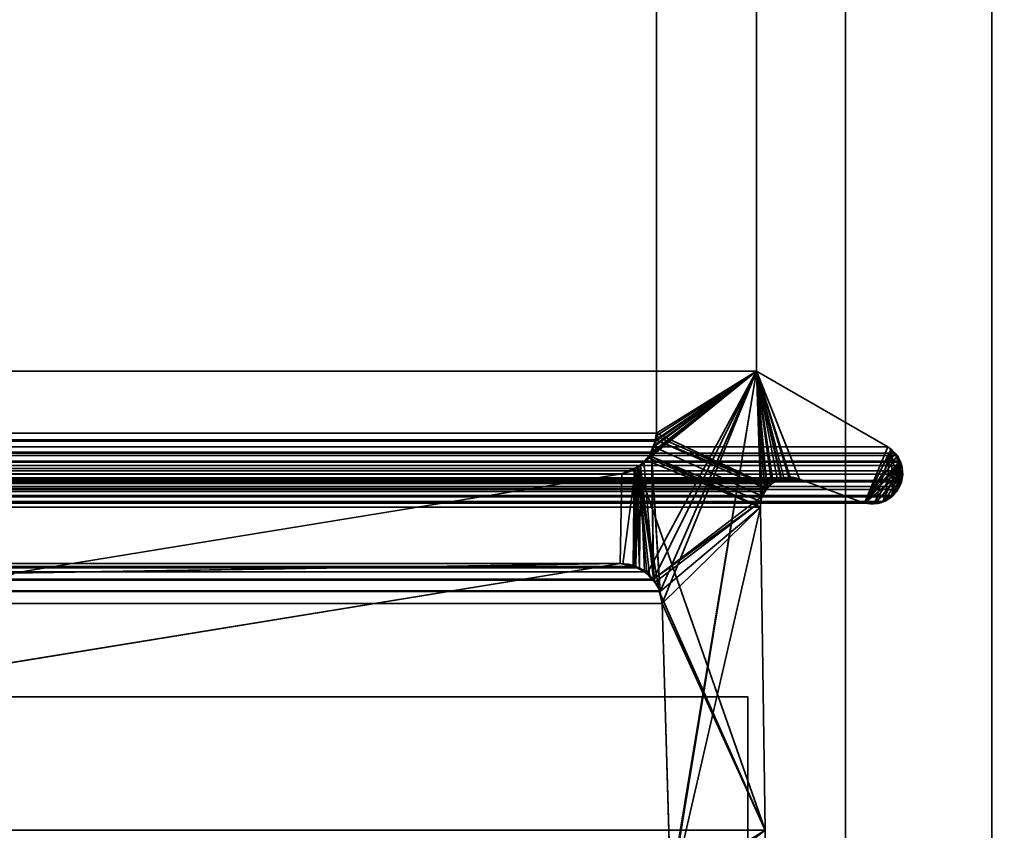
# Model space of a CAD drawing. Header units: millimetres. Extents: x -603 to 3703, y -115 to 249.
# Tile 431 of 656: x 405 to 415, y 3 to 11. Entities that reach past the tile are written whole.
import ezdxf

# ---------------------------------------------------------------- set-up
doc = ezdxf.new("R2010")
doc.units = ezdxf.units.MM
doc.layers.add('151', color=7, linetype='Continuous', true_color=0xffffff)

# ---------------------------------------------------------------- blocks, each defined once
blk = doc.blocks.new('UG_SURFACE_001')
at = {"layer": '151', "color": 252, "linetype": 'Continuous', "lineweight": 35}
for points in [[(603, -13.4, 2212.25), (603, 230.4, 2212.25), (-603, 230.4, 2212.25), (-603, -13.4, 2212.25)], [(-453, -13.4, 2062.25), (-453, 230.4, 2062.25), (453, 230.4, 2062.25), (453, -13.4, 2062.25)]]:
    blk.add_3dface(points, dxfattribs=at)
blk = doc.blocks.new('UG_SURFACE_062')
at = {"layer": '151', "color": 7, "linetype": 'Continuous', "lineweight": 35}
for points in [[(-411.062, 6.719, 2020.312), (-411.062, 11.866, 2020.312), (411.062, 11.866, 2020.312), (411.062, 6.719, 2020.312)], [(411.062, 6.719, 2020.312), (411.062, 11.866, 2020.312), (412.089, 11.633, 2021.339), (412.089, 7.354, 2021.339)], [(412.089, 7.354, 2021.339), (412.089, 11.633, 2021.339), (-412.089, 11.633, 2021.339), (-412.089, 7.354, 2021.339)], [(413.435, 6.577, 2022.685), (412.089, 7.354, 2021.339), (-412.089, 7.354, 2021.339), (-413.435, 6.577, 2022.685)], [(412.089, 7.354, 2021.339), (411.101, 5.094, 2020.35), (411.01, 6.517, 2020.26), (411.013, 6.525, 2020.263)], [(411.013, 6.525, 2020.263), (411.054, 6.638, 2020.304), (412.089, 7.354, 2021.339)], [(412.089, 7.354, 2021.339), (411.054, 6.638, 2020.304), (411.055, 6.651, 2020.305)], [(411.055, 6.651, 2020.305), (411.062, 6.719, 2020.312), (412.089, 7.354, 2021.339)], [(411.122, 4.971, 2020.372), (411.101, 5.094, 2020.35), (412.089, 7.354, 2021.339)], [(411.205, 2.041, 2020.455), (411.122, 4.971, 2020.372), (412.089, 7.354, 2021.339)], [(411.188, 1.878, 2020.438), (412.089, 7.354, 2021.339), (412.132, 6.018, 2021.382), (412.128, 5.961, 2021.379)], [(412.089, 7.354, 2021.339), (411.188, 1.878, 2020.438), (411.201, 1.959, 2020.451)], [(412.089, 7.354, 2021.339), (411.201, 1.959, 2020.451), (411.205, 2.041, 2020.455)], [(412.089, 7.354, 2021.339), (412.168, 6.119, 2021.418), (412.146, 6.073, 2021.396)], [(412.146, 6.073, 2021.396), (412.132, 6.018, 2021.382), (412.089, 7.354, 2021.339)], [(413.193, 6.002, 2022.443), (412.529, 6.248, 2021.779), (412.089, 7.354, 2021.339), (413.435, 6.577, 2022.685)], [(412.089, 7.354, 2021.339), (412.242, 6.203, 2021.492), (412.196, 6.151, 2021.446)], [(412.089, 7.354, 2021.339), (412.369, 6.261, 2021.619), (412.343, 6.25, 2021.593)], [(412.196, 6.151, 2021.446), (412.168, 6.119, 2021.418), (412.089, 7.354, 2021.339)], [(412.343, 6.25, 2021.593), (412.26, 6.212, 2021.51), (412.089, 7.354, 2021.339)], [(412.089, 7.354, 2021.339), (412.529, 6.248, 2021.779), (412.434, 6.256, 2021.684)], [(412.26, 6.212, 2021.51), (412.242, 6.203, 2021.492), (412.089, 7.354, 2021.339)], [(412.434, 6.256, 2021.684), (412.369, 6.261, 2021.619), (412.089, 7.354, 2021.339)], [(-411.052, 6.652, 2020.302), (-411.062, 6.719, 2020.312), (411.062, 6.719, 2020.312)], [(411.062, 6.719, 2020.312), (411.055, 6.651, 2020.305), (-411.052, 6.652, 2020.302)], [(413.435, 6.577, 2022.685), (-413.435, 6.577, 2022.685), (-413.504, 6.513, 2022.754), (413.504, 6.513, 2022.754)], [(-411.052, 6.652, 2020.302), (411.055, 6.651, 2020.305), (411.054, 6.638, 2020.304)], [(-411.043, 6.596, 2020.293), (-411.052, 6.652, 2020.302), (411.054, 6.638, 2020.304)], [(-411.011, 6.527, 2020.261), (-411.043, 6.596, 2020.293), (411.054, 6.638, 2020.304)], [(411.054, 6.638, 2020.304), (411.013, 6.525, 2020.263), (-411.011, 6.527, 2020.261)], [(413.435, 6.577, 2022.685), (413.504, 6.513, 2022.754), (413.193, 6.002, 2022.443)], [(-413.529, 6.489, 2022.779), (-413.555, 6.433, 2022.805), (413.555, 6.433, 2022.805)], [(413.529, 6.489, 2022.779), (413.504, 6.513, 2022.754), (-413.504, 6.513, 2022.754), (-413.529, 6.489, 2022.779)], [(-413.529, 6.489, 2022.779), (413.555, 6.433, 2022.805), (413.529, 6.489, 2022.779)], [(-410.991, 6.485, 2020.241), (-411.011, 6.527, 2020.261), (411.013, 6.525, 2020.263)], [(-410.991, 6.485, 2020.241), (411.013, 6.525, 2020.263), (411.01, 6.517, 2020.26)], [(-410.933, 6.428, 2020.183), (-410.991, 6.485, 2020.241), (411.01, 6.517, 2020.26)], [(411.01, 6.517, 2020.26), (410.933, 6.427, 2020.183), (-410.933, 6.428, 2020.183)], [(410.933, 6.427, 2020.183), (411.01, 6.517, 2020.26), (411.031, 5.222, 2020.281)], [(411.01, 6.517, 2020.26), (411.101, 5.094, 2020.35), (411.096, 5.102, 2020.346)], [(411.096, 5.102, 2020.346), (411.036, 5.212, 2020.286), (411.01, 6.517, 2020.26)], [(411.036, 5.212, 2020.286), (411.031, 5.222, 2020.281), (411.01, 6.517, 2020.26)], [(413.193, 6.002, 2022.443), (413.504, 6.513, 2022.754), (413.529, 6.489, 2022.779), (413.555, 6.433, 2022.805)], [(-413.576, 6.388, 2022.826), (-413.582, 6.331, 2022.832), (413.582, 6.331, 2022.832)], [(413.576, 6.388, 2022.826), (413.56, 6.422, 2022.81), (-413.56, 6.422, 2022.81), (-413.576, 6.388, 2022.826)], [(-413.576, 6.388, 2022.826), (413.582, 6.331, 2022.832), (413.576, 6.388, 2022.826)], [(413.555, 6.433, 2022.805), (-413.555, 6.433, 2022.805), (-413.56, 6.422, 2022.81), (413.56, 6.422, 2022.81)], [(-410.869, 6.365, 2020.119), (-410.933, 6.428, 2020.183), (410.933, 6.427, 2020.183)], [(-410.869, 6.365, 2020.119), (410.933, 6.427, 2020.183), (410.899, 6.386, 2020.149)], [(-410.833, 6.351, 2020.083), (-410.869, 6.365, 2020.119), (410.899, 6.386, 2020.149)], [(410.899, 6.386, 2020.149), (410.832, 6.357, 2020.082), (-410.833, 6.351, 2020.083)], [(410.899, 6.386, 2020.149), (410.887, 5.338, 2020.137), (410.824, 5.351, 2020.074)], [(410.832, 6.357, 2020.082), (410.899, 6.386, 2020.149), (410.824, 5.351, 2020.074)], [(410.941, 5.295, 2020.19), (410.887, 5.338, 2020.137), (410.899, 6.386, 2020.149)], [(411.031, 5.222, 2020.281), (410.899, 6.386, 2020.149), (410.933, 6.427, 2020.183)], [(410.899, 6.386, 2020.149), (411.031, 5.222, 2020.281), (410.941, 5.295, 2020.19)], [(413.555, 6.433, 2022.805), (413.56, 6.422, 2022.81), (413.193, 6.002, 2022.443)], [(413.293, 6.005, 2022.543), (413.193, 6.002, 2022.443), (413.56, 6.422, 2022.81)], [(413.384, 6.017, 2022.634), (413.37, 6.008, 2022.62), (413.293, 6.005, 2022.543), (413.56, 6.422, 2022.81)], [(413.56, 6.422, 2022.81), (413.468, 6.067, 2022.717), (413.384, 6.017, 2022.634)], [(413.56, 6.422, 2022.81), (413.532, 6.14, 2022.782), (413.488, 6.079, 2022.738), (413.468, 6.067, 2022.717)], [(413.532, 6.14, 2022.782), (413.56, 6.422, 2022.81), (413.576, 6.388, 2022.826), (413.582, 6.331, 2022.832)], [(413.582, 6.331, 2022.832), (-413.582, 6.331, 2022.832), (-413.586, 6.299, 2022.836)], [(413.586, 6.299, 2022.836), (413.582, 6.331, 2022.832), (-413.586, 6.299, 2022.836)], [(-413.586, 6.299, 2022.836), (-413.577, 6.232, 2022.827), (413.577, 6.232, 2022.827), (413.586, 6.299, 2022.836)], [(412.529, 6.248, 2021.779), (-412.529, 6.248, 2021.779), (-412.466, 6.264, 2021.716)], [(412.529, 6.248, 2021.779), (-412.466, 6.264, 2021.716), (-412.435, 6.26, 2021.685)], [(412.369, 6.261, 2021.619), (-412.435, 6.26, 2021.685), (-412.343, 6.246, 2021.593)], [(412.369, 6.261, 2021.619), (412.434, 6.256, 2021.684), (-412.435, 6.26, 2021.685)], [(-412.435, 6.26, 2021.685), (412.434, 6.256, 2021.684), (412.529, 6.248, 2021.779)], [(-412.343, 6.246, 2021.593), (412.343, 6.25, 2021.593), (412.369, 6.261, 2021.619)], [(-410.708, 6.302, 2019.958), (-410.833, 6.351, 2020.083), (410.832, 6.357, 2020.082)], [(410.832, 6.357, 2020.082), (410.708, 6.302, 2019.958), (-410.708, 6.302, 2019.958)], [(-404.489, 5.287, 2013.739), (-410.708, 6.302, 2019.958), (410.708, 6.302, 2019.958), (404.489, 5.287, 2013.739)], [(404.489, 5.287, 2013.739), (410.708, 6.302, 2019.958), (410.689, 5.381, 2019.939)], [(410.824, 5.351, 2020.074), (410.689, 5.381, 2019.939), (410.708, 6.302, 2019.958), (410.832, 6.357, 2020.082)], [(413.573, 6.221, 2022.823), (413.554, 6.17, 2022.804), (413.532, 6.14, 2022.782), (413.582, 6.331, 2022.832)], [(413.582, 6.331, 2022.832), (413.586, 6.299, 2022.836), (413.577, 6.232, 2022.827), (413.573, 6.221, 2022.823)], [(413.577, 6.232, 2022.827), (-413.577, 6.232, 2022.827), (-413.572, 6.222, 2022.822)], [(-413.572, 6.222, 2022.822), (413.573, 6.221, 2022.823), (413.577, 6.232, 2022.827)], [(413.554, 6.17, 2022.804), (-413.572, 6.222, 2022.822), (-413.538, 6.14, 2022.788)], [(413.554, 6.17, 2022.804), (413.573, 6.221, 2022.823), (-413.572, 6.222, 2022.822)], [(413.554, 6.17, 2022.804), (-413.538, 6.14, 2022.788), (-413.535, 6.137, 2022.785)], [(-413.535, 6.137, 2022.785), (413.532, 6.14, 2022.782), (413.554, 6.17, 2022.804)], [(412.529, 6.248, 2021.779), (413.193, 6.002, 2022.443), (-413.193, 6.002, 2022.443), (-412.529, 6.248, 2021.779)], [(412.343, 6.25, 2021.593), (-412.343, 6.246, 2021.593), (-412.302, 6.24, 2021.553)], [(-412.302, 6.24, 2021.553), (412.26, 6.212, 2021.51), (412.343, 6.25, 2021.593)], [(-412.302, 6.24, 2021.553), (-412.262, 6.209, 2021.512), (412.26, 6.212, 2021.51)], [(412.242, 6.203, 2021.492), (412.26, 6.212, 2021.51), (-412.262, 6.209, 2021.512)], [(412.242, 6.203, 2021.492), (-412.262, 6.209, 2021.512), (-412.196, 6.159, 2021.446)], [(-412.196, 6.159, 2021.446), (412.196, 6.151, 2021.446), (412.242, 6.203, 2021.492)], [(-412.196, 6.159, 2021.446), (-412.194, 6.155, 2021.444), (412.196, 6.151, 2021.446)], [(413.488, 6.079, 2022.738), (413.532, 6.14, 2022.782), (-413.535, 6.137, 2022.785)], [(-413.535, 6.137, 2022.785), (-413.467, 6.067, 2022.717), (413.468, 6.067, 2022.717)], [(413.468, 6.067, 2022.717), (413.488, 6.079, 2022.738), (-413.535, 6.137, 2022.785)], [(413.468, 6.067, 2022.717), (-413.467, 6.067, 2022.717), (-413.448, 6.047, 2022.698)], [(413.468, 6.067, 2022.717), (-413.448, 6.047, 2022.698), (-413.385, 6.014, 2022.635)], [(-413.385, 6.014, 2022.635), (413.384, 6.017, 2022.634), (413.468, 6.067, 2022.717)], [(412.168, 6.119, 2021.418), (-412.194, 6.155, 2021.444), (-412.146, 6.073, 2021.396)], [(412.168, 6.119, 2021.418), (412.196, 6.151, 2021.446), (-412.194, 6.155, 2021.444)], [(-412.146, 6.073, 2021.396), (412.146, 6.073, 2021.396), (412.168, 6.119, 2021.418)], [(412.132, 6.018, 2021.382), (-412.146, 6.073, 2021.396), (-412.132, 6.018, 2021.382)], [(412.132, 6.018, 2021.382), (412.146, 6.073, 2021.396), (-412.146, 6.073, 2021.396)], [(413.384, 6.017, 2022.634), (-413.385, 6.014, 2022.635), (-413.383, 6.013, 2022.633)], [(413.37, 6.008, 2022.62), (413.384, 6.017, 2022.634), (-413.383, 6.013, 2022.633)], [(-413.383, 6.013, 2022.633), (-413.293, 6.004, 2022.542), (413.293, 6.005, 2022.543)], [(413.293, 6.005, 2022.543), (413.37, 6.008, 2022.62), (-413.383, 6.013, 2022.633)], [(413.293, 6.005, 2022.543), (-413.293, 6.004, 2022.542), (-413.215, 5.997, 2022.465)], [(413.193, 6.002, 2022.443), (413.293, 6.005, 2022.543), (-413.215, 5.997, 2022.465)], [(-413.215, 5.997, 2022.465), (-413.193, 6.002, 2022.443), (413.193, 6.002, 2022.443)], [(412.175, 2.646, 2021.425), (412.128, 5.961, 2021.379), (-412.128, 5.961, 2021.379), (-412.175, 2.646, 2021.425)], [(-412.132, 6.018, 2021.382), (412.128, 5.961, 2021.379), (412.132, 6.018, 2021.382)], [(-412.132, 6.018, 2021.382), (-412.128, 5.961, 2021.379), (412.128, 5.961, 2021.379)], [(412.128, 5.961, 2021.379), (412.175, 2.646, 2021.425), (411.188, 1.878, 2020.438)], [(-410.887, 5.338, 2020.137), (-410.824, 5.351, 2020.074), (410.824, 5.351, 2020.074), (410.887, 5.338, 2020.137)], [(410.824, 5.351, 2020.074), (-410.824, 5.351, 2020.074), (-410.689, 5.381, 2019.939), (410.689, 5.381, 2019.939)], [(-410.689, 5.381, 2019.939), (-401.585, 3.898, 2010.835), (401.585, 3.898, 2010.835), (410.689, 5.381, 2019.939)], [(410.689, 5.381, 2019.939), (401.585, 3.898, 2010.835), (404.455, 5.283, 2013.705), (404.489, 5.287, 2013.739)], [(-411.031, 5.222, 2020.281), (-410.941, 5.295, 2020.19), (410.941, 5.295, 2020.19), (411.031, 5.222, 2020.281)], [(410.887, 5.338, 2020.137), (-410.941, 5.295, 2020.19), (-410.887, 5.338, 2020.137)], [(410.887, 5.338, 2020.137), (410.941, 5.295, 2020.19), (-410.941, 5.295, 2020.19)], [(411.096, 5.102, 2020.346), (-411.096, 5.102, 2020.346), (-411.036, 5.212, 2020.286), (411.036, 5.212, 2020.286)], [(411.036, 5.212, 2020.286), (-411.036, 5.212, 2020.286), (-411.031, 5.222, 2020.281)], [(411.031, 5.222, 2020.281), (411.036, 5.212, 2020.286), (-411.031, 5.222, 2020.281)], [(411.122, 4.971, 2020.372), (-411.122, 4.971, 2020.372), (-411.101, 5.094, 2020.35)], [(-411.101, 5.094, 2020.35), (-411.096, 5.102, 2020.346), (411.096, 5.102, 2020.346), (411.101, 5.094, 2020.35)], [(411.101, 5.094, 2020.35), (411.122, 4.971, 2020.372), (-411.101, 5.094, 2020.35)], [(-411.205, 2.041, 2020.455), (-411.122, 4.971, 2020.372), (411.122, 4.971, 2020.372), (411.205, 2.041, 2020.455)]]:
    blk.add_3dface(points, dxfattribs=at)
blk = doc.blocks.new('UG_SURFACE_063')
at = {"layer": '151', "color": 7, "linetype": 'Continuous', "lineweight": 35}
for points in [[(412.089, 11.633, -8.75), (412.089, 7.354, -8.75), (411.062, 6.719, -8.75), (411.062, 11.866, -8.75)], [(412.089, 7.354, 2021.339), (412.089, 11.633, 2021.339), (411.062, 11.866, 2020.312), (411.062, 6.719, 2020.312)], [(411.062, 6.719, 2020.312), (411.062, 11.866, 2020.312), (411.062, 11.866, -8.75), (411.062, 6.719, -8.75)], [(412.089, 7.354, -8.75), (412.089, 11.633, -8.75), (412.089, 11.633, 2021.339), (412.089, 7.354, 2021.339)], [(412.089, 7.354, 2021.339), (410.869, 6.365, 2020.119), (410.887, 5.338, 2020.137), (410.962, 5.277, 2020.212)], [(410.952, 6.446, 2020.202), (410.869, 6.365, 2020.119), (412.089, 7.354, 2021.339)], [(412.089, 7.354, 2021.339), (410.975, 6.47, 2020.225), (410.952, 6.446, 2020.202)], [(410.962, 5.277, 2020.212), (411.031, 5.222, 2020.281), (412.089, 7.354, 2021.339)], [(412.089, 7.354, 2021.339), (410.991, 6.485, 2020.241), (410.975, 6.47, 2020.225)], [(411.036, 6.58, 2020.286), (410.991, 6.485, 2020.241), (412.089, 7.354, 2021.339)], [(412.146, 6.073, 2021.396), (412.168, 6.119, 2021.418), (412.089, 7.354, 2021.339), (411.031, 5.222, 2020.281)], [(412.089, 7.354, 2021.339), (411.043, 6.596, 2020.293), (411.036, 6.58, 2020.286)], [(411.057, 6.689, 2020.307), (411.043, 6.596, 2020.293), (412.089, 7.354, 2021.339)], [(412.089, 7.354, 2021.339), (411.062, 6.719, 2020.312), (411.057, 6.689, 2020.307)], [(412.252, 6.205, -8.75), (412.213, 6.178, -8.75), (411.062, 6.719, -8.75), (412.089, 7.354, -8.75)], [(413.435, 6.577, -8.75), (412.089, 7.354, -8.75), (412.089, 7.354, 2021.339), (413.435, 6.577, 2022.685)], [(412.089, 7.354, -8.75), (412.302, 6.24, -8.75), (412.252, 6.205, -8.75)], [(412.089, 7.354, -8.75), (412.42, 6.267, -8.75), (412.337, 6.248, -8.75)], [(413.193, 6.002, -8.75), (412.529, 6.248, -8.75), (412.089, 7.354, -8.75), (413.435, 6.577, -8.75)], [(412.337, 6.248, -8.75), (412.302, 6.24, -8.75), (412.089, 7.354, -8.75)], [(412.089, 7.354, -8.75), (412.529, 6.248, -8.75), (412.434, 6.265, -8.75)], [(412.434, 6.265, -8.75), (412.42, 6.267, -8.75), (412.089, 7.354, -8.75)], [(412.089, 7.354, 2021.339), (412.25, 6.207, 2021.5), (412.337, 6.247, 2021.587)], [(412.089, 7.354, 2021.339), (412.168, 6.119, 2021.418), (412.191, 6.146, 2021.441)], [(412.089, 7.354, 2021.339), (412.369, 6.261, 2021.619), (412.434, 6.256, 2021.684)], [(412.089, 7.354, 2021.339), (412.242, 6.203, 2021.492), (412.25, 6.207, 2021.5)], [(412.434, 6.256, 2021.684), (412.529, 6.248, 2021.779), (412.089, 7.354, 2021.339)], [(412.191, 6.146, 2021.441), (412.242, 6.203, 2021.492), (412.089, 7.354, 2021.339)], [(412.337, 6.247, 2021.587), (412.369, 6.261, 2021.619), (412.089, 7.354, 2021.339)], [(413.435, 6.577, 2022.685), (412.089, 7.354, 2021.339), (412.529, 6.248, 2021.779), (413.193, 6.002, 2022.443)], [(411.059, 6.688, -8.75), (411.056, 6.65, -8.75), (411.036, 6.58, 2020.286)], [(411.036, 6.58, 2020.286), (411.043, 6.596, 2020.293), (411.059, 6.688, -8.75)], [(411.043, 6.596, 2020.293), (411.057, 6.689, 2020.307), (411.059, 6.688, -8.75)], [(412.213, 6.178, -8.75), (411.056, 6.65, -8.75), (411.059, 6.688, -8.75)], [(411.062, 6.719, -8.75), (411.059, 6.688, -8.75), (411.057, 6.689, 2020.307)], [(411.057, 6.689, 2020.307), (411.062, 6.719, 2020.312), (411.062, 6.719, -8.75)], [(411.059, 6.688, -8.75), (411.062, 6.719, -8.75), (412.213, 6.178, -8.75)], [(411.029, 6.582, -8.75), (410.992, 6.486, -8.75), (410.991, 6.485, 2020.241)], [(410.991, 6.485, 2020.241), (411.036, 6.58, 2020.286), (411.029, 6.582, -8.75)], [(410.992, 6.486, -8.75), (411.029, 6.582, -8.75), (412.146, 6.073, -8.75), (412.132, 6.018, -8.75)], [(412.194, 6.147, -8.75), (412.146, 6.073, -8.75), (411.029, 6.582, -8.75), (411.056, 6.65, -8.75)], [(411.056, 6.65, -8.75), (411.029, 6.582, -8.75), (411.036, 6.58, 2020.286)], [(411.056, 6.65, -8.75), (412.213, 6.178, -8.75), (412.194, 6.147, -8.75)], [(413.435, 6.577, -8.75), (413.449, 6.569, -8.75), (413.466, 6.552, -8.75), (413.193, 6.002, -8.75)], [(413.193, 6.002, 2022.443), (413.466, 6.549, 2022.716), (413.435, 6.577, 2022.685)], [(413.466, 6.552, -8.75), (413.449, 6.569, -8.75), (413.435, 6.577, 2022.685)], [(413.435, 6.577, 2022.685), (413.466, 6.549, 2022.716), (413.466, 6.552, -8.75)], [(413.449, 6.569, -8.75), (413.435, 6.577, -8.75), (413.435, 6.577, 2022.685)], [(410.95, 6.445, -8.75), (410.974, 6.469, -8.75), (412.128, 5.961, -8.75)], [(410.974, 6.469, -8.75), (410.95, 6.445, -8.75), (410.952, 6.446, 2020.202)], [(410.952, 6.446, 2020.202), (410.975, 6.47, 2020.225), (410.974, 6.469, -8.75)], [(410.974, 6.469, -8.75), (410.992, 6.486, -8.75), (412.128, 5.961, -8.75)], [(410.992, 6.486, -8.75), (410.974, 6.469, -8.75), (410.975, 6.47, 2020.225)], [(410.975, 6.47, 2020.225), (410.991, 6.485, 2020.241), (410.992, 6.486, -8.75)], [(412.132, 6.018, -8.75), (412.128, 5.961, -8.75), (410.992, 6.486, -8.75)], [(413.193, 6.002, -8.75), (413.466, 6.552, -8.75), (413.53, 6.485, -8.75)], [(413.466, 6.549, 2022.716), (413.193, 6.002, 2022.443), (413.303, 6.006, 2022.553)], [(413.53, 6.485, -8.75), (413.535, 6.481, -8.75), (413.565, 6.405, -8.75), (413.193, 6.002, -8.75)], [(413.303, 6.006, 2022.553), (413.37, 6.008, 2022.62), (413.402, 6.028, 2022.653), (413.466, 6.549, 2022.716)], [(413.466, 6.549, 2022.716), (413.402, 6.028, 2022.653), (413.488, 6.079, 2022.738), (413.489, 6.081, 2022.739)], [(413.53, 6.485, -8.75), (413.466, 6.552, -8.75), (413.466, 6.549, 2022.716)], [(413.466, 6.549, 2022.716), (413.529, 6.489, 2022.779), (413.53, 6.485, -8.75)], [(413.489, 6.081, 2022.739), (413.543, 6.154, 2022.793), (413.466, 6.549, 2022.716)], [(413.531, 6.485, 2022.781), (413.529, 6.489, 2022.779), (413.466, 6.549, 2022.716), (413.543, 6.154, 2022.793)], [(413.529, 6.489, 2022.779), (413.531, 6.485, 2022.781), (413.53, 6.485, -8.75)], [(413.535, 6.481, -8.75), (413.53, 6.485, -8.75), (413.531, 6.485, 2022.781)], [(413.565, 6.405, -8.75), (413.535, 6.481, -8.75), (413.531, 6.485, 2022.781)], [(413.531, 6.485, 2022.781), (413.568, 6.405, 2022.818), (413.565, 6.405, -8.75)], [(413.568, 6.405, 2022.818), (413.531, 6.485, 2022.781), (413.543, 6.154, 2022.793)], [(410.846, 6.356, -8.75), (410.87, 6.366, -8.75), (410.844, 5.356, -8.75)], [(410.852, 5.351, -8.75), (410.844, 5.356, -8.75), (410.87, 6.366, -8.75)], [(410.87, 6.366, -8.75), (410.846, 6.356, -8.75), (410.847, 6.356, 2020.097)], [(410.847, 6.356, 2020.097), (410.869, 6.365, 2020.119), (410.87, 6.366, -8.75)], [(410.887, 5.338, 2020.137), (410.869, 6.365, 2020.119), (410.847, 6.356, 2020.097)], [(410.963, 5.283, -8.75), (410.852, 5.351, -8.75), (410.87, 6.366, -8.75)], [(410.869, 6.365, 2020.119), (410.952, 6.446, 2020.202), (410.95, 6.445, -8.75)], [(410.95, 6.445, -8.75), (410.87, 6.366, -8.75), (410.869, 6.365, 2020.119)], [(412.128, 5.961, -8.75), (412.175, 2.646, -8.75), (410.87, 6.366, -8.75), (410.95, 6.445, -8.75)], [(410.87, 6.366, -8.75), (410.99, 5.266, -8.75), (410.963, 5.283, -8.75)], [(410.87, 6.366, -8.75), (411.082, 5.141, -8.75), (411.047, 5.188, -8.75)], [(411.047, 5.188, -8.75), (410.99, 5.266, -8.75), (410.87, 6.366, -8.75)], [(411.094, 5.088, -8.75), (411.082, 5.141, -8.75), (410.87, 6.366, -8.75), (412.175, 2.646, -8.75)], [(413.565, 6.405, -8.75), (413.581, 6.362, -8.75), (413.58, 6.323, -8.75), (413.193, 6.002, -8.75)], [(413.543, 6.154, 2022.793), (413.583, 6.322, 2022.833), (413.576, 6.388, 2022.826), (413.568, 6.405, 2022.818)], [(413.581, 6.362, -8.75), (413.565, 6.405, -8.75), (413.568, 6.405, 2022.818)], [(413.568, 6.405, 2022.818), (413.576, 6.388, 2022.826), (413.581, 6.362, -8.75)], [(413.58, 6.323, -8.75), (413.581, 6.362, -8.75), (413.576, 6.388, 2022.826)], [(413.576, 6.388, 2022.826), (413.583, 6.322, 2022.833), (413.58, 6.323, -8.75)], [(401.585, 3.898, 2010.835), (410.689, 5.381, 2019.939), (410.708, 6.302, 2019.958), (404.489, 5.287, 2013.739)], [(404.489, 5.287, -8.75), (410.708, 6.302, -8.75), (410.689, 5.381, -8.75)], [(404.489, 5.287, 2013.739), (410.708, 6.302, 2019.958), (410.708, 6.302, -8.75), (404.489, 5.287, -8.75)], [(410.718, 5.376, -8.75), (410.689, 5.381, -8.75), (410.708, 6.302, -8.75), (410.846, 6.356, -8.75)], [(410.847, 6.356, 2020.097), (410.708, 6.302, 2019.958), (410.689, 5.381, 2019.939), (410.718, 5.375, 2019.968)], [(410.846, 6.356, -8.75), (410.708, 6.302, -8.75), (410.708, 6.302, 2019.958)], [(410.708, 6.302, 2019.958), (410.847, 6.356, 2020.097), (410.846, 6.356, -8.75)], [(410.846, 6.356, -8.75), (410.844, 5.356, -8.75), (410.718, 5.376, -8.75)], [(410.718, 5.375, 2019.968), (410.852, 5.346, 2020.102), (410.847, 6.356, 2020.097)], [(410.852, 5.346, 2020.102), (410.887, 5.338, 2020.137), (410.847, 6.356, 2020.097)], [(412.369, 6.261, 2021.619), (412.337, 6.248, -8.75), (412.42, 6.267, -8.75)], [(412.369, 6.261, 2021.619), (412.337, 6.247, 2021.587), (412.337, 6.248, -8.75)], [(412.42, 6.267, -8.75), (412.434, 6.256, 2021.684), (412.369, 6.261, 2021.619)], [(412.42, 6.267, -8.75), (412.434, 6.265, -8.75), (412.434, 6.256, 2021.684)], [(412.434, 6.256, 2021.684), (412.434, 6.265, -8.75), (412.529, 6.248, -8.75)], [(413.303, 5.997, -8.75), (413.193, 6.002, -8.75), (413.58, 6.323, -8.75)], [(413.403, 6.026, -8.75), (413.324, 5.997, -8.75), (413.303, 5.997, -8.75), (413.58, 6.323, -8.75)], [(413.485, 6.085, -8.75), (413.433, 6.037, -8.75), (413.403, 6.026, -8.75), (413.58, 6.323, -8.75)], [(413.485, 6.085, -8.75), (413.58, 6.323, -8.75), (413.577, 6.232, -8.75), (413.541, 6.153, -8.75)], [(413.583, 6.322, 2022.833), (413.543, 6.154, 2022.793), (413.554, 6.17, 2022.804), (413.577, 6.232, 2022.827)], [(413.58, 6.323, -8.75), (413.586, 6.299, 2022.836), (413.577, 6.232, 2022.827)], [(413.577, 6.232, 2022.827), (413.577, 6.232, -8.75), (413.58, 6.323, -8.75)], [(413.577, 6.232, 2022.827), (413.586, 6.299, 2022.836), (413.583, 6.322, 2022.833)], [(413.58, 6.323, -8.75), (413.583, 6.322, 2022.833), (413.586, 6.299, 2022.836)], [(412.242, 6.203, 2021.492), (412.191, 6.146, 2021.441), (412.194, 6.147, -8.75)], [(412.242, 6.203, 2021.492), (412.194, 6.147, -8.75), (412.213, 6.178, -8.75)], [(412.242, 6.203, 2021.492), (412.213, 6.178, -8.75), (412.252, 6.205, -8.75)], [(412.252, 6.205, -8.75), (412.25, 6.207, 2021.5), (412.242, 6.203, 2021.492)], [(412.302, 6.24, -8.75), (412.337, 6.247, 2021.587), (412.25, 6.207, 2021.5)], [(412.25, 6.207, 2021.5), (412.252, 6.205, -8.75), (412.302, 6.24, -8.75)], [(412.302, 6.24, -8.75), (412.337, 6.248, -8.75), (412.337, 6.247, 2021.587)], [(412.529, 6.248, -8.75), (412.529, 6.248, 2021.779), (412.434, 6.256, 2021.684)], [(412.529, 6.248, -8.75), (413.193, 6.002, -8.75), (413.193, 6.002, 2022.443), (412.529, 6.248, 2021.779)], [(413.543, 6.154, 2022.793), (413.541, 6.153, -8.75), (413.577, 6.232, -8.75)], [(413.577, 6.232, -8.75), (413.554, 6.17, 2022.804), (413.543, 6.154, 2022.793)], [(413.577, 6.232, -8.75), (413.577, 6.232, 2022.827), (413.554, 6.17, 2022.804)], [(411.031, 5.222, 2020.281), (412.132, 6.018, 2021.382), (412.146, 6.073, 2021.396)], [(412.132, 6.018, -8.75), (412.146, 6.073, 2021.396), (412.132, 6.018, 2021.382)], [(412.132, 6.018, -8.75), (412.146, 6.073, -8.75), (412.146, 6.073, 2021.396)], [(412.168, 6.119, 2021.418), (412.146, 6.073, -8.75), (412.194, 6.147, -8.75)], [(412.168, 6.119, 2021.418), (412.146, 6.073, 2021.396), (412.146, 6.073, -8.75)], [(412.194, 6.147, -8.75), (412.191, 6.146, 2021.441), (412.168, 6.119, 2021.418)], [(413.485, 6.085, -8.75), (413.488, 6.079, 2022.738), (413.402, 6.028, 2022.653)], [(413.402, 6.028, 2022.653), (413.433, 6.037, -8.75), (413.485, 6.085, -8.75)], [(413.541, 6.153, -8.75), (413.527, 6.125, -8.75), (413.485, 6.085, -8.75)], [(413.489, 6.081, 2022.739), (413.485, 6.085, -8.75), (413.527, 6.125, -8.75)], [(413.485, 6.085, -8.75), (413.489, 6.081, 2022.739), (413.488, 6.079, 2022.738)], [(413.527, 6.125, -8.75), (413.543, 6.154, 2022.793), (413.489, 6.081, 2022.739)], [(413.527, 6.125, -8.75), (413.541, 6.153, -8.75), (413.543, 6.154, 2022.793)], [(412.132, 6.018, 2021.382), (411.031, 5.222, 2020.281), (411.049, 5.189, 2020.299)], [(411.049, 5.189, 2020.299), (411.101, 5.094, 2020.35), (412.128, 5.961, 2021.379), (412.132, 6.018, 2021.382)], [(412.128, 5.961, 2021.379), (411.101, 5.094, 2020.35), (411.101, 5.09, 2020.351), (411.122, 4.971, 2020.372)], [(412.175, 2.646, 2021.425), (412.128, 5.961, 2021.379), (411.122, 4.971, 2020.372), (411.205, 2.041, 2020.455)], [(412.132, 6.018, 2021.382), (412.128, 5.961, -8.75), (412.132, 6.018, -8.75)], [(412.132, 6.018, 2021.382), (412.128, 5.961, 2021.379), (412.128, 5.961, -8.75)], [(412.175, 2.646, -8.75), (412.128, 5.961, -8.75), (412.128, 5.961, 2021.379), (412.175, 2.646, 2021.425)], [(413.303, 5.997, -8.75), (413.303, 6.006, 2022.553), (413.193, 6.002, 2022.443)], [(413.193, 6.002, 2022.443), (413.193, 6.002, -8.75), (413.303, 5.997, -8.75)], [(413.403, 6.026, -8.75), (413.37, 6.008, 2022.62), (413.303, 6.006, 2022.553)], [(413.303, 6.006, 2022.553), (413.324, 5.997, -8.75), (413.403, 6.026, -8.75)], [(413.303, 6.006, 2022.553), (413.303, 5.997, -8.75), (413.324, 5.997, -8.75)], [(413.403, 6.026, -8.75), (413.402, 6.028, 2022.653), (413.37, 6.008, 2022.62)], [(413.402, 6.028, 2022.653), (413.403, 6.026, -8.75), (413.433, 6.037, -8.75)], [(410.689, 5.381, -8.75), (401.585, 3.898, -8.75), (404.421, 5.282, -8.75), (404.455, 5.283, -8.75)], [(410.689, 5.381, 2019.939), (401.585, 3.898, 2010.835), (401.585, 3.898, -8.75), (410.689, 5.381, -8.75)], [(410.689, 5.381, -8.75), (404.455, 5.283, -8.75), (404.489, 5.287, -8.75)], [(410.718, 5.376, -8.75), (410.718, 5.375, 2019.968), (410.689, 5.381, 2019.939)], [(410.689, 5.381, 2019.939), (410.689, 5.381, -8.75), (410.718, 5.376, -8.75)], [(410.718, 5.375, 2019.968), (410.718, 5.376, -8.75), (410.844, 5.356, -8.75)], [(410.844, 5.356, -8.75), (410.852, 5.346, 2020.102), (410.718, 5.375, 2019.968)], [(410.844, 5.356, -8.75), (410.852, 5.351, -8.75), (410.852, 5.346, 2020.102)], [(410.852, 5.346, 2020.102), (410.852, 5.351, -8.75), (410.963, 5.283, -8.75)], [(410.963, 5.283, -8.75), (410.887, 5.338, 2020.137), (410.852, 5.346, 2020.102)], [(410.963, 5.283, -8.75), (410.962, 5.277, 2020.212), (410.887, 5.338, 2020.137)], [(410.962, 5.277, 2020.212), (410.963, 5.283, -8.75), (410.99, 5.266, -8.75)], [(411.047, 5.188, -8.75), (411.031, 5.222, 2020.281), (410.962, 5.277, 2020.212)], [(410.962, 5.277, 2020.212), (410.99, 5.266, -8.75), (411.047, 5.188, -8.75)], [(411.047, 5.188, -8.75), (411.049, 5.189, 2020.299), (411.031, 5.222, 2020.281)], [(411.049, 5.189, 2020.299), (411.047, 5.188, -8.75), (411.082, 5.141, -8.75)], [(411.082, 5.141, -8.75), (411.101, 5.094, 2020.35), (411.049, 5.189, 2020.299)], [(411.101, 5.094, 2020.35), (411.082, 5.141, -8.75), (411.094, 5.088, -8.75)], [(411.094, 5.088, -8.75), (411.101, 5.09, 2020.351), (411.101, 5.094, 2020.35)], [(411.101, 5.09, 2020.351), (411.094, 5.088, -8.75), (411.122, 4.971, -8.75)], [(412.175, 2.646, -8.75), (411.122, 4.971, -8.75), (411.094, 5.088, -8.75)], [(411.122, 4.971, -8.75), (411.122, 4.971, 2020.372), (411.101, 5.09, 2020.351)], [(411.205, 2.041, -8.75), (411.122, 4.971, -8.75), (412.175, 2.646, -8.75), (412.175, 2.485, -8.75)], [(411.205, 2.041, 2020.455), (411.122, 4.971, 2020.372), (411.122, 4.971, -8.75), (411.205, 2.041, -8.75)]]:
    blk.add_3dface(points, dxfattribs=at)
blk = doc.blocks.new('UG_SURFACE_067')
at = {"layer": '151', "color": 252, "linetype": 'Continuous', "lineweight": 35}
for points in [[(-396, 4.014, -7.75), (-412, 4.014, -7.75), (-412, -24.953, -7.75), (412, -24.953, -7.75)], [(396, 4.014, -8.75), (412, 4.014, -8.75), (412, -24.953, -8.75), (-412, -24.953, -8.75)], [(396, 4.014, -7.75), (-396, 4.014, -7.75), (412, -24.953, -7.75)], [(396, 4.014, -8.75), (396, 4.014, -7.75), (412, 4.014, -7.75), (412, 4.014, -8.75)], [(412, -24.953, -7.75), (412, 4.014, -7.75), (396, 4.014, -7.75)], [(412, -24.953, -8.75), (412, 4.014, -8.75), (412, 4.014, -7.75), (412, -24.953, -7.75)]]:
    blk.add_3dface(points, dxfattribs=at)
blk = doc.blocks.new('UG_SURFACE_111')
at = {"layer": '151', "color": 252, "linetype": 'Continuous', "lineweight": 35}
for points in [[(-414.5, -30.32, 2023.75), (414.5, -30.32, 2023.75), (414.5, 62.52, 2023.75), (-414.5, 62.52, 2023.75)], [(-413, -30.32, 2022.25), (-413, 62.52, 2022.25), (413, 62.52, 2022.25), (413, -30.32, 2022.25)], [(413, -30.32, 2022.25), (413, 62.52, 2022.25), (414.5, 62.52, 2023.75), (414.5, -30.32, 2023.75)]]:
    blk.add_3dface(points, dxfattribs=at)
blk = doc.blocks.new('UG_SURFACE_112')
at = {"layer": '151', "color": 252, "linetype": 'Continuous', "lineweight": 35}
for points in [[(413, 62.52, 2022.25), (413, 62.52, -8.75), (413, -30.32, -8.75), (413, -30.32, 2022.25)], [(413, -30.32, -8.75), (413, 62.52, -8.75), (414.5, 62.52, -8.75), (414.5, -30.32, -8.75)], [(413, 62.52, 2022.25), (413, -30.32, 2022.25), (414.5, -30.32, 2023.75), (414.5, 62.52, 2023.75)], [(414.5, 62.52, 2023.75), (414.5, -30.32, 2023.75), (414.5, -30.32, -8.75), (414.5, 62.52, -8.75)]]:
    blk.add_3dface(points, dxfattribs=at)

msp = doc.modelspace()

# ---------------------------------------------------------------- linework, layer by layer
at = {"layer": '151', "color": 251, "linetype": 'Continuous', "lineweight": -3, "true_color": 0x636466}
for p, q in [((413, -30.32, -8.75), (413, 62.52, -8.75)), ((413, -30.32, 2022.25), (413, 62.52, 2022.25)), ((413, -30.32, 2022.25), (413, 62.52, 2022.25)), ((414.5, -30.32, 2023.75), (414.5, 62.52, 2023.75)), ((414.5, -30.32, -8.75), (414.5, 62.52, -8.75)), ((414.5, -30.32, 2023.75), (414.5, 62.52, 2023.75)), ((411.062, 11.866, 2020.312), (411.062, 6.719, 2020.312)), ((411.062, 11.866, 2020.312), (411.062, 6.719, 2020.312)), ((411.062, 6.719, -8.75), (411.062, 11.866, -8.75)), ((412.089, 7.354, 2021.339), (412.089, 11.633, 2021.339)), ((412.089, 11.633, 2021.339), (412.089, 7.354, 2021.339)), ((412.089, 7.354, -8.75), (412.089, 11.633, -8.75)), ((412.089, 7.354, 2021.339), (-412.089, 7.354, 2021.339)), ((412.089, 7.354, -8.75), (412.089, 7.354, 2021.339)), ((412.089, 7.354, 2021.339), (413.435, 6.577, 2022.685)), ((413.435, 6.577, 2022.685), (412.089, 7.354, 2021.339)), ((413.435, 6.577, -8.75), (412.089, 7.354, -8.75)), ((-411.062, 6.719, 2020.312), (411.062, 6.719, 2020.312)), ((411.062, 6.719, 2020.312), (411.062, 6.719, -8.75)), ((413.435, 6.577, 2022.685), (-413.435, 6.577, 2022.685)), ((413.435, 6.577, -8.75), (413.435, 6.577, 2022.685)), ((-410.708, 6.302, 2019.958), (410.708, 6.302, 2019.958)), ((404.489, 5.287, -8.75), (410.708, 6.302, -8.75)), ((410.708, 6.302, 2019.958), (404.489, 5.287, 2013.739)), ((410.708, 6.302, 2019.958), (404.489, 5.287, 2013.739)), ((410.708, 6.302, 2019.958), (410.708, 6.302, -8.75)), ((413.577, 6.232, 2022.827), (-413.577, 6.232, 2022.827)), ((412.529, 6.248, 2021.779), (-412.529, 6.248, 2021.779)), ((412.529, 6.248, 2021.779), (413.193, 6.002, 2022.443)), ((412.529, 6.248, -8.75), (413.193, 6.002, -8.75)), ((412.529, 6.248, -8.75), (412.529, 6.248, 2021.779)), ((412.529, 6.248, 2021.779), (413.193, 6.002, 2022.443)), ((413.577, 6.232, -8.75), (413.577, 6.232, 2022.827)), ((412.146, 6.073, 2021.396), (-412.146, 6.073, 2021.396)), ((412.146, 6.073, -8.75), (412.146, 6.073, 2021.396)), ((413.193, 6.002, 2022.443), (-413.193, 6.002, 2022.443)), ((-412.128, 5.961, 2021.378), (412.128, 5.961, 2021.378)), ((412.128, 5.961, 2021.378), (412.128, 5.961, -8.75)), ((412.175, 2.646, -8.75), (412.128, 5.961, -8.75)), ((412.175, 2.646, 2021.425), (412.128, 5.961, 2021.378)), ((412.128, 5.961, 2021.378), (412.175, 2.646, 2021.425)), ((413.193, 6.002, -8.75), (413.193, 6.002, 2022.443)), ((-410.689, 5.381, 2019.939), (410.689, 5.381, 2019.939)), ((401.585, 3.898, 2010.835), (410.689, 5.381, 2019.939)), ((401.585, 3.898, 2010.835), (410.689, 5.381, 2019.939)), ((410.689, 5.381, -8.75), (401.585, 3.898, -8.75)), ((410.689, 5.381, 2019.939), (410.689, 5.381, -8.75)), ((-411.122, 4.971, 2020.372), (411.122, 4.971, 2020.372)), ((411.122, 4.971, 2020.372), (411.205, 2.041, 2020.455)), ((411.122, 4.971, 2020.372), (411.205, 2.041, 2020.455)), ((411.122, 4.971, 2020.372), (411.122, 4.971, -8.75)), ((411.205, 2.041, -8.75), (411.122, 4.971, -8.75)), ((396, 4.014, -8.75), (412, 4.014, -8.75)), ((396, 4.014, -7.75), (412, 4.014, -7.75)), ((412, 4.014, -8.75), (412, 4.014, -7.75)), ((412, -24.953, -7.75), (412, 4.014, -7.75)), ((412, -24.953, -8.75), (412, 4.014, -8.75))]:
    msp.add_line(p, q, dxfattribs=at)
for points in [[(410.708, 6.302, 2019.958), (410.911, 6.336, 2020.161), (411.062, 6.512, 2020.312), (411.062, 6.719, 2020.312)], [(411.062, 6.719, 2020.312), (411.062, 6.512, 2020.312), (410.911, 6.336, 2020.161), (410.708, 6.302, 2019.958)], [(410.708, 6.302, -8.75), (410.911, 6.336, -8.75), (411.062, 6.512, -8.75), (411.062, 6.719, -8.75)], [(413.435, 6.577, 2022.685), (413.553, 6.505, 2022.803), (413.61, 6.365, 2022.86), (413.577, 6.232, 2022.827)], [(413.577, 6.232, -8.75), (413.61, 6.365, -8.75), (413.553, 6.505, -8.75), (413.435, 6.577, -8.75)], [(413.435, 6.577, 2022.685), (413.553, 6.505, 2022.803), (413.61, 6.365, 2022.86), (413.577, 6.232, 2022.827)], [(412.529, 6.248, 2021.779), (412.375, 6.306, 2021.625), (412.204, 6.227, 2021.454), (412.146, 6.073, 2021.396)], [(412.146, 6.073, -8.75), (412.204, 6.227, -8.75), (412.375, 6.306, -8.75), (412.529, 6.248, -8.75)], [(412.529, 6.248, 2021.779), (412.375, 6.306, 2021.625), (412.204, 6.227, 2021.454), (412.146, 6.073, 2021.396)], [(413.193, 6.002, 2022.443), (413.363, 5.959, 2022.613), (413.534, 6.062, 2022.784), (413.577, 6.232, 2022.827)], [(413.193, 6.002, 2022.443), (413.363, 5.959, 2022.613), (413.534, 6.062, 2022.784), (413.577, 6.232, 2022.827)], [(413.193, 6.002, -8.75), (413.363, 5.959, -8.75), (413.534, 6.062, -8.75), (413.577, 6.232, -8.75)], [(412.128, 5.961, 2021.378), (412.127, 5.999, 2021.377), (412.133, 6.037, 2021.383), (412.146, 6.073, 2021.396)], [(412.128, 5.961, 2021.378), (412.127, 5.999, 2021.377), (412.133, 6.037, 2021.383), (412.146, 6.073, 2021.396)], [(412.128, 5.961, -8.75), (412.127, 5.999, -8.75), (412.133, 6.037, -8.75), (412.146, 6.073, -8.75)], [(411.122, 4.971, -8.75), (411.116, 5.204, -8.75), (410.922, 5.387, -8.75), (410.689, 5.381, -8.75)], [(411.122, 4.971, 2020.372), (411.116, 5.204, 2020.366), (410.922, 5.387, 2020.172), (410.689, 5.381, 2019.939)], [(411.122, 4.971, 2020.372), (411.116, 5.204, 2020.366), (410.922, 5.387, 2020.172), (410.689, 5.381, 2019.939)]]:
    msp.add_open_spline(points, degree=3, dxfattribs=at)

# ---------------------------------------------------------------- block references
for name in ['UG_SURFACE_001', 'UG_SURFACE_111', 'UG_SURFACE_112', 'UG_SURFACE_067', 'UG_SURFACE_062', 'UG_SURFACE_063']:
    msp.add_blockref(name, (0, 0), dxfattribs=at)

doc.saveas('drawing.dxf')
